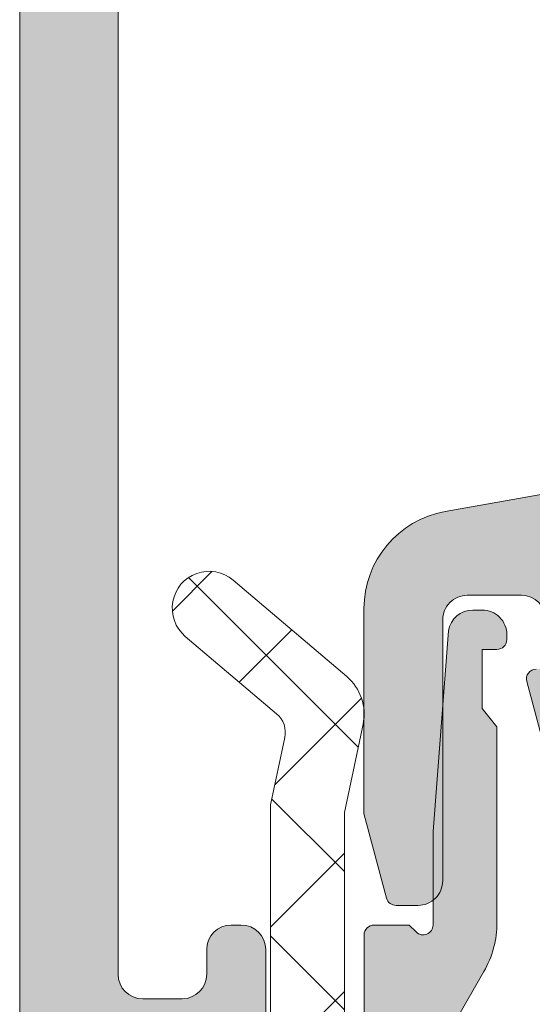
# Model space of a CAD drawing. Header units: millimetres. Extents: x 213386 to 506888, y 183055 to 450952.
# Tile 525 of 656: x 373049 to 373059, y 325380 to 325400. Entities that reach past the tile are written whole.
import ezdxf

# ---------------------------------------------------------------- set-up
doc = ezdxf.new("R2010")
doc.units = ezdxf.units.MM
doc.layers.add('FASÁDA DETAILNÍ', color=255, linetype='Continuous', lineweight=0)
doc.layers.add('NOVA', color=255, linetype='Continuous', lineweight=0)

# ---------------------------------------------------------------- blocks, each defined once
blk = doc.blocks.new('A$C69D17D4D')
at = {"layer": 'FASÁDA DETAILNÍ'}
h = blk.add_hatch(color=256, dxfattribs=at)
edge = h.paths.add_edge_path()
edge.add_arc((-24911.3180359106, 7623.510653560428), 0.5000674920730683, 180.0077324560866, 269.9922675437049)
edge.add_line((-24911.31810339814, 7623.010586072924), (-24907.31810339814, 7623.010586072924))
edge.add_arc((-24907.31817088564, 7623.510653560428), 0.5000674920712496, 270.007732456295, 359.9922675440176)
edge.add_line((-24906.81810339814, 7623.510586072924), (-24906.81810339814, 7624.810634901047))
edge.add_arc((-24907.31814029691, 7624.810598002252), 0.5000369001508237, 0.004227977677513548, 89.99577202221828)
edge.add_line((-24907.31810339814, 7625.310634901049), (-24907.81810339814, 7625.310634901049))
edge.add_line((-24907.81810339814, 7625.310634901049), (-24907.81810339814, 7624.310634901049))
edge.add_line((-24907.81810339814, 7624.310634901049), (-24909.31810339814, 7624.310634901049))
edge.add_arc((-24909.31814037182, 7625.310597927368), 0.9999630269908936, 179.9978814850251, 270.00211851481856, ccw=False)
edge.add_line((-24910.31810339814, 7625.310634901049), (-24910.31810339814, 7629.310634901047))
edge.add_arc((-24909.3180265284, 7629.310558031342), 1.000076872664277, 90.00440397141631, 179.9955960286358, ccw=False)
edge.add_line((-24909.31810339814, 7630.310634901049), (-24907.81810339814, 7630.31063490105))
edge.add_line((-24907.81810339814, 7630.310634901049), (-24907.81810339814, 7629.310634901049))
edge.add_line((-24907.81810339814, 7629.310634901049), (-24907.31810339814, 7629.310634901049))
edge.add_arc((-24907.31804592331, 7629.810577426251), 0.4999425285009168, 269.9934131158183, 360.0065868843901)
edge.add_line((-24906.81810339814, 7629.810634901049), (-24906.81810339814, 7632.610622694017))
edge.add_arc((-24907.31810339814, 7632.610622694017), 0.5, 359.9999999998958, 450)
edge.add_line((-24907.31810339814, 7633.110622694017), (-24907.51810339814, 7633.110622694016))
edge.add_arc((-24907.51810339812, 7632.610622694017), 0.5, 90, 180)
edge.add_line((-24908.01810339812, 7632.610622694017), (-24908.01810339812, 7632.110622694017))
edge.add_arc((-24908.51813849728, 7632.110657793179), 0.5000351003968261, 270.0040217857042, 359.9959782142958, ccw=False)
edge.add_line((-24908.51810339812, 7631.610622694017), (-24909.31810644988, 7631.610622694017))
edge.add_arc((-24909.31808988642, 7632.110639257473), 0.5000165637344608, 180.0018979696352, 269.9981020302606, ccw=False)
edge.add_line((-24909.81810644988, 7632.110622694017), (-24909.81810644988, 7663.410616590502))
edge.add_line((-24909.81810644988, 7663.410616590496), (-24909.38570981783, 7669.44907421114))
edge.add_arc((-24908.38649013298, 7669.410618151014), 0.9999594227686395, 90, 177.7959971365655, ccw=False)
edge.add_line((-24908.38649013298, 7670.410577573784), (-24901.71803792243, 7670.410577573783))
edge.add_arc((-24901.71803792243, 7669.910577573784), 0.5000000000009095, 0, 90, ccw=False)
edge.add_line((-24901.21803792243, 7669.910577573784), (-24901.21803792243, 7669.010577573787))
edge.add_arc((-24900.71803792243, 7669.01057757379), 0.5, 179.9999999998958, 270)
edge.add_line((-24900.71803792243, 7668.510577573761), (-24899.31803639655, 7668.510577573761))
edge.add_arc((-24899.05051580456, 7668.43174112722), 0.2788950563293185, 88.83541062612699, 163.5801235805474, ccw=False)
edge.add_line((-24899.04484739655, 7668.71057857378), (-24898.59125339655, 7668.71057857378))
edge.add_arc((-24898.58559273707, 7668.431710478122), 0.2789255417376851, 16.424594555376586, 91.16287007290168, ccw=False)
edge.add_line((-24898.31804939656, 7668.510577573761), (-24896.43803839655, 7668.510577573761))
edge.add_arc((-24896.43803839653, 7668.810577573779), 0.2999999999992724, 270.0000000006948, 360.0000000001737)
edge.add_line((-24896.13803839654, 7668.810577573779), (-24896.13803839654, 7669.790551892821))
edge.add_arc((-24896.43803839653, 7669.790551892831), 0.3000000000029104, 0, 89.9999999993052)
edge.add_line((-24896.43803839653, 7670.090551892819), (-24899.19803639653, 7670.090551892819))
edge.add_arc((-24899.19803639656, 7670.210551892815), 0.1199999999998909, 179.9999999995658, 270, ccw=False)
edge.add_line((-24899.31803639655, 7670.210551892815), (-24899.31803639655, 7674.510577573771))
edge.add_arc((-24898.81803639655, 7674.510577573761), 0.5, 90, 180, ccw=False)
edge.add_line((-24898.81803639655, 7675.010577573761), (-24898.11803639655, 7675.01057757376))
edge.add_line((-24898.11803639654, 7675.010577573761), (-24895.72521607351, 7673.629082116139))
edge.add_arc((-24895.65615618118, 7673.748697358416), 0.1381197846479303, 239.9999999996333, 360.0000000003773)
edge.add_line((-24895.51803639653, 7673.748697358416), (-24895.51803639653, 7677.510577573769))
edge.add_arc((-24893.51803639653, 7677.510577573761), 2, 90, 179.9999999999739, ccw=False)
edge.add_line((-24893.51803639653, 7679.510577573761), (-24892.95004101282, 7679.510577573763))
edge.add_arc((-24892.95004101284, 7680.01057757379), 0.5000000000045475, 270, 304.4790717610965)
edge.add_arc((-24895.49751429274, 7683.720076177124), 4.999999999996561, 304.4790717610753, 354.6507719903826)
edge.add_arc((-24890.65616305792, 7683.272457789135), 0.138119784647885, 352.2975625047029, 479.9999999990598)
edge.add_line((-24890.72522295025, 7683.392073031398), (-24893.11804327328, 7682.010577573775))
edge.add_line((-24893.11804327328, 7682.010577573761), (-24893.81804327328, 7682.010577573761))
edge.add_arc((-24893.81804327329, 7682.510577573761), 0.5, 180, 270, ccw=False)
edge.add_line((-24894.31804327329, 7682.510577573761), (-24894.31804327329, 7686.810603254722))
edge.add_arc((-24894.1980432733, 7686.810603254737), 0.1199999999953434, 90, 180, ccw=False)
edge.add_line((-24894.1980432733, 7686.930603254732), (-24891.43804527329, 7686.930603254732))
edge.add_arc((-24891.4380452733, 7687.23060325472), 0.3000000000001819, 270.0000000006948, 360)
edge.add_line((-24891.13804527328, 7687.23060325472), (-24891.13804527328, 7688.210577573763))
edge.add_arc((-24891.4380452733, 7688.210577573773), 0.3000000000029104, 359.9999999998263, 449.9999999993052)
edge.add_line((-24891.43804527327, 7688.510577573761), (-24893.31805627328, 7688.510577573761))
edge.add_arc((-24893.58559961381, 7688.589444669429), 0.2789255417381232, 268.83712992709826, 343.57540544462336, ccw=False)
edge.add_line((-24893.5912602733, 7688.310576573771), (-24894.0448542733, 7688.310576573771))
edge.add_arc((-24894.0505226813, 7688.589414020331), 0.2788950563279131, 196.4198764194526, 271.164589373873, ccw=False)
edge.add_line((-24894.31804327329, 7688.510577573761), (-24897.31810175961, 7688.510577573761))
edge.add_line((-24897.31810175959, 7688.510577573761), (-24898.01820465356, 7687.810505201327))
edge.add_line((-24898.01820465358, 7687.810505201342), (-24898.01820465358, 7687.210499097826))
edge.add_line((-24898.01820465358, 7687.210499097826), (-24896.41819855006, 7687.210499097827))
edge.add_arc((-24896.41820799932, 7686.71048964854), 0.5000094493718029, 0.0010827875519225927, 89.99891721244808, ccw=False)
edge.add_line((-24895.91819855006, 7686.710499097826), (-24895.91819855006, 7686.315071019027))
edge.add_arc((-24896.41819855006, 7686.315071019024), 0.5, 344.99999999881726, 359.9999999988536, ccw=False)
edge.add_line((-24895.93523563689, 7686.185661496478), (-24896.31944443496, 7684.751774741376))
edge.add_arc((-24897.28537026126, 7685.010593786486), 0.9999999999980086, 270, 345.00000000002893, ccw=False)
edge.add_line((-24897.28537026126, 7684.010593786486), (-24903.01819244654, 7684.010593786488))
edge.add_line((-24903.01819244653, 7684.010593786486), (-24903.01819244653, 7687.210499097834))
edge.add_line((-24903.01819244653, 7687.210499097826), (-24902.21820465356, 7687.210499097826))
edge.add_line((-24902.21820465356, 7687.210499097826), (-24902.21820465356, 7687.810505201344))
edge.add_line((-24902.21820465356, 7687.810505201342), (-24903.43063751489, 7688.510486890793))
edge.add_line((-24903.43063751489, 7688.510486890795), (-24904.51819244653, 7688.510486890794))
edge.add_line((-24904.51819244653, 7688.510486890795), (-24904.51819244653, 7673.510577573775))
edge.add_arc((-24905.01819244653, 7673.510577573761), 0.5, -90, 0, ccw=False)
edge.add_line((-24905.01819244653, 7673.010577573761), (-24910.81810339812, 7673.010577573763))
edge.add_arc((-24910.81810339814, 7672.01057757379), 1, 90, 180)
edge.add_line((-24911.81810339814, 7672.01057757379), (-24911.81810339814, 7623.510586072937))
edge = h.paths.add_edge_path(flags=16)
edge.add_line((-24902.21820465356, 7682.410593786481), (-24897.81820465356, 7682.410593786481))
edge.add_arc((-24897.81820465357, 7681.910593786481), 0.5, 0, 90, ccw=False)
edge.add_line((-24897.31820465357, 7681.910593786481), (-24897.31820465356, 7677.51059378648))
edge.add_arc((-24897.81820465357, 7677.510593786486), 0.5, -90, 0, ccw=False)
edge.add_line((-24897.81820465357, 7677.010593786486), (-24902.21820465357, 7677.010593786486))
edge.add_arc((-24902.21820465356, 7677.510593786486), 0.5, 180, 270, ccw=False)
edge.add_line((-24902.71820465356, 7677.510593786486), (-24902.71820465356, 7681.910593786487))
edge.add_arc((-24902.21820465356, 7681.910593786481), 0.5, 90, 180, ccw=False)
h = blk.add_hatch(color=256, dxfattribs=at)
edge = h.paths.add_edge_path(flags=16)
edge.add_line((-24899.32188839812, 7640.710442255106), (-24895.12213839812, 7640.710442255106))
edge.add_ellipse((-24895.1221380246, 7640.210442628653), major_axis=(-0.49999962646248, 0), ratio=1, start_angle=179.9999571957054, end_angle=270.0000428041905, ccw=False)
edge.add_line((-24894.62213839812, 7640.210442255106), (-24894.62213839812, 7635.810418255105))
edge.add_ellipse((-24895.1221380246, 7635.810417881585), major_axis=(-0.4999996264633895, 0), ratio=1, start_angle=89.99995719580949, end_angle=180.0000428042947, ccw=False)
edge.add_line((-24895.12213839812, 7635.310418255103), (-24899.32188739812, 7635.310418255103))
edge.add_ellipse((-24899.3218869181, 7635.810418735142), major_axis=(-0.5000004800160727, 0), ratio=1, start_angle=5.5005710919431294e-05, end_angle=89.99994499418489, ccw=False)
edge.add_line((-24899.82188739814, 7635.810418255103), (-24899.82188839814, 7640.210442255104))
edge.add_ellipse((-24899.32188877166, 7640.210442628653), major_axis=(-0.4999996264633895, 0), ratio=1, start_angle=-90.00004280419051, end_angle=4.28042947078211e-05, ccw=False)
edge = h.paths.add_edge_path()
edge.add_line((-24896.40848439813, 7642.708823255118), (-24903.17148439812, 7641.509063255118))
edge.add_arc((-24902.82214002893, 7639.539811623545), 1.999998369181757, 100.059590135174, 180.0000392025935)
edge.add_line((-24904.82213839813, 7639.539810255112), (-24904.82213839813, 7635.374837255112))
edge.add_line((-24904.82213839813, 7635.374837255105), (-24904.36185739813, 7633.657048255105))
edge.add_arc((-24904.16867234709, 7633.708812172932), 0.1999999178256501, 195.0000385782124, 269.9999853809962)
edge.add_line((-24904.16867239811, 7633.50881225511), (-24903.72213839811, 7633.50881225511))
edge.add_arc((-24903.72213802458, 7634.008811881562), 0.49999962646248, 269.9999571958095, 360.0000428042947)
edge.add_line((-24903.22213839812, 7634.00881225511), (-24903.22213839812, 7639.30881225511))
edge.add_arc((-24902.72213877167, 7639.308812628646), 0.4999996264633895, 89.99995719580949, 180.0000428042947, ccw=False)
edge.add_line((-24902.72213839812, 7639.808812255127), (-24901.62188839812, 7639.808812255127))
edge.add_arc((-24901.62188887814, 7639.308811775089), 0.5000004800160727, 5.5005710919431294e-05, 89.99994499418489, ccw=False)
edge.add_line((-24901.12188839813, 7639.308812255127), (-24901.12188839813, 7638.308812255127))
edge.add_line((-24901.12188839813, 7638.308812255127), (-24901.32188839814, 7638.308812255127))
edge.add_arc((-24901.32188810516, 7638.108812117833), 0.200000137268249, 90.00008393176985, 195.0000053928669)
edge.add_line((-24901.51507339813, 7638.057048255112), (-24901.12188739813, 7636.589660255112))
edge.add_line((-24901.12188739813, 7636.589660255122), (-24901.12188739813, 7634.508812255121))
edge.add_arc((-24900.12188643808, 7634.508813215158), 1.000000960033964, 180.0000550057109, 269.9999449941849)
edge.add_line((-24900.12188739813, 7633.50881225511), (-24889.22238539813, 7633.50881225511))
edge.add_arc((-24889.2223851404, 7633.908812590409), 0.4000003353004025, 269.9999630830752, 389.9999168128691)
edge.add_line((-24888.87597439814, 7634.108812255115), (-24889.37414039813, 7634.971660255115))
edge.add_line((-24889.37414039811, 7634.971660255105), (-24889.80201039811, 7636.463821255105))
edge.add_arc((-24890.09038919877, 7636.381129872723), 0.3000003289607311, 16.00001688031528, 120.1792412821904)
edge.add_line((-24890.24120139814, 7636.640467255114), (-24892.70681239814, 7635.208732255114))
edge.add_line((-24892.70681239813, 7635.208732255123), (-24893.12723139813, 7635.208732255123))
edge.add_arc((-24893.13072390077, 7635.400300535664), 0.1916001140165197, 177.4777781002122, 271.04445002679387, ccw=False)
edge.add_line((-24893.32213839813, 7635.408732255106), (-24893.32213839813, 7641.898171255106))
edge.add_arc((-24893.12297186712, 7641.916409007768), 0.1999998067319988, 65.85905186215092, 185.2320045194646, ccw=False)
edge.add_line((-24893.04117539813, 7642.09891725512), (-24890.65749039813, 7641.03059625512))
edge.add_arc((-24890.57569364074, 7641.213104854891), 0.2000002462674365, 245.8590177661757, 338.0262022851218)
edge.add_line((-24890.39022239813, 7641.138268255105), (-24889.57386239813, 7643.161496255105))
edge.add_arc((-24889.94480427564, 7643.311169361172), 0.3999998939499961, 338.0261821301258, 450.0000175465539)
edge.add_line((-24889.94480439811, 7643.711169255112), (-24892.00895139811, 7643.711170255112))
edge.add_arc((-24892.00895226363, 7643.411170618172), 0.2999996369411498, 89.99983470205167, 142.0950865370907)
edge.add_arc((-24892.48237182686, 7643.779781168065), 0.300000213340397, 254.000137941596, 322.09534749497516, ccw=False)
edge.add_line((-24892.56506239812, 7643.491402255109), (-24893.32295139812, 7643.708724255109))
edge.add_arc((-24893.3229518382, 7642.108725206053), 1.599999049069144, 89.9999842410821, 148.4076055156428)
edge.add_arc((-24895.11172388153, 7643.208857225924), 0.4999999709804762, 270.00154508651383, 328.4076640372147, ccw=False)
edge.add_line((-24895.11171039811, 7642.708857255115), (-24896.40848439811, 7642.708823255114))
h = blk.add_hatch(dxfattribs=at)
h.set_pattern_fill('ANSI37', color=256, scale=0.625, angle=-1.272221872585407e-14, style=0)
h.set_pattern_definition([(44.99999999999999, (-24904.81810339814, 7633.010586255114), (-1.403165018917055, 1.403165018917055), []), (135, (-24904.81810339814, 7633.010586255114), (-1.403165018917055, -1.403165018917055), [])])
edge = h.paths.add_edge_path()
edge.add_ellipse((-24900.19754156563, 7624.123670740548), major_axis=(-5.039467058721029, 0), ratio=1, start_angle=4.96446126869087, end_angle=60.20821553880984)
edge.add_ellipse((-24902.5523417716, 7620.010586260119), major_axis=(-0.3000000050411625, 0), ratio=1, start_angle=60.20782701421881, end_angle=89.99930738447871)
edge.add_line((-24902.55234539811, 7619.710586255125), (-24902.01806139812, 7619.710583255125))
edge.add_ellipse((-24902.01806016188, 7620.010583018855), major_axis=(-0.2999997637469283, 0), ratio=1, start_angle=89.99976389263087, end_angle=180.0000451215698)
edge.add_line((-24901.71806039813, 7620.01058325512), (-24901.71806039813, 7621.56058025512))
edge.add_ellipse((-24901.41804975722, 7621.560572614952), major_axis=(-0.3000106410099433, 0), ratio=1, start_angle=270.0043239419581, end_angle=359.998540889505, ccw=False)
edge.add_line((-24901.41807239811, 7621.860583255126), (-24900.01809039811, 7621.860594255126))
edge.add_ellipse((-24900.0180932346, 7622.160584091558), major_axis=(-0.2999898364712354, 0), ratio=1, start_angle=90.00054174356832, end_angle=179.999649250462)
edge.add_line((-24899.71810339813, 7622.160582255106), (-24899.71810339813, 7623.860594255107))
edge.add_ellipse((-24900.01811353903, 7623.860587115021), major_axis=(-0.3000101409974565, 0), ratio=1, start_angle=180.0013636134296, end_angle=269.9955805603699)
edge.add_line((-24900.01809039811, 7624.160597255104), (-24901.58192139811, 7624.160586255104))
edge.add_ellipse((-24901.61477842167, 7624.461745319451), major_axis=(-0.3029461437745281, 0), ratio=1, start_angle=-13.483577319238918, end_angle=96.22645090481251, ccw=False)
edge.add_ellipse((-24912.93074274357, 7633.166668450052), major_axis=(-14.00076634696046, 0), ratio=1, start_angle=141.9243799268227, end_angle=164.6982677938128)
edge.add_ellipse((-24898.93850496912, 7629.35995487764), major_axis=(-0.500472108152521, 0), ratio=1, start_angle=230.1933656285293, end_angle=347.08239147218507, ccw=False)
edge.add_line((-24898.61810339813, 7629.744422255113), (-24898.61810339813, 7621.461143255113))
edge.add_ellipse((-24899.11810310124, 7621.461143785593), major_axis=(-0.4999997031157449, 0), ratio=1, start_angle=119.9999803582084, end_angle=179.9999392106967, ccw=False)
edge.add_line((-24898.86810339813, 7621.028131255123), (-24899.16810339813, 7620.854925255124))
edge.add_ellipse((-24898.918103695, 7620.421912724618), major_axis=(-0.4999997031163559, 0), ratio=1, start_angle=299.9999803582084, end_angle=359.9999392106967)
edge.add_line((-24899.41810339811, 7620.421913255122), (-24899.41810339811, 7618.792565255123))
edge.add_ellipse((-24898.41810404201, 7618.792564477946), major_axis=(-0.9999993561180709, 0), ratio=1, start_angle=-4.452877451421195e-05, end_angle=59.94966113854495)
edge.add_ellipse((-24902.57443082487, 7611.608183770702), major_axis=(-7.300023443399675, 0), ratio=1, start_angle=191.2855536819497, end_angle=239.9496454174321, ccw=False)
edge.add_ellipse((-24895.5180938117, 7613.423415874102), major_axis=(-0.3999905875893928, 0), ratio=1, start_angle=20.501829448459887, end_angle=104.85297522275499, ccw=False)
edge.add_ellipse((-24901.86719193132, 7611.049348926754), major_axis=(-6.378448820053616, 0), ratio=1, start_angle=200.5018745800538, end_angle=255.5474022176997)
edge.add_line((-24900.27526539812, 7617.225948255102), (-24901.68597239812, 7617.589535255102))
edge.add_line((-24901.68597239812, 7617.589535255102), (-24902.54867339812, 7617.799648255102))
edge.add_ellipse((-24901.21810836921, 7623.13627097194), major_axis=(-5.499995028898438, 0), ratio=1, start_angle=-3.420217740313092e-05, end_angle=76.00004503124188, ccw=False)
edge.add_line((-24906.71810339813, 7623.136274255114), (-24906.71810339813, 7635.554302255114))
edge.add_line((-24906.71810339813, 7635.554302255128), (-24906.43048439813, 7636.917359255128))
edge.add_ellipse((-24906.91971072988, 7637.020591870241), major_axis=(-0.499999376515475, 0), ratio=1, start_angle=168.0846992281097, end_angle=229.7162484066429)
edge.add_line((-24906.59642439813, 7637.40201725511), (-24908.45303239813, 7638.97562825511))
edge.add_ellipse((-24907.96810289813, 7639.547767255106), major_axis=(-0.7499997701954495, 0), ratio=1, start_angle=-130.2837061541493, end_angle=49.71629384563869, ccw=False)
edge.add_line((-24907.48317339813, 7640.119906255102), (-24905.17152939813, 7638.160620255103))
edge.add_ellipse((-24905.81810156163, 7637.397768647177), major_axis=(-0.9999990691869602, 0), ratio=1, start_angle=168.0847521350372, end_angle=229.7163013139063, ccw=False)
edge.add_line((-24904.83964839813, 7637.191304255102), (-24905.21810339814, 7635.397767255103))
edge.add_line((-24905.21810339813, 7635.397767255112), (-24905.21810339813, 7623.687566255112))
h = blk.add_hatch(color=256, dxfattribs=at)
edge = h.paths.add_edge_path()
edge.add_line((-24902.41810339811, 7637.510586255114), (-24902.11810339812, 7637.137381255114))
edge.add_line((-24902.11810339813, 7637.137381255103), (-24902.11810339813, 7633.164176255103))
edge.add_ellipse((-24904.11811060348, 7633.164177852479), major_axis=(-2.000007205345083, 0), ratio=1, start_angle=150.000066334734, end_angle=179.9999542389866, ccw=False)
edge.add_line((-24902.38605239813, 7632.164176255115), (-24902.95015439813, 7631.187124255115))
edge.add_ellipse((-24901.21809619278, 7630.18712265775), major_axis=(-2.00000720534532, 0), ratio=1, start_angle=330.0000663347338, end_angle=359.9999542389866)
edge.add_line((-24903.21810339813, 7630.187124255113), (-24903.21810339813, 7624.467290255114))
edge.add_ellipse((-24902.71810377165, 7624.467289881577), major_axis=(-0.4999996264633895, 0), ratio=1, start_angle=-4.280429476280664e-05, end_angle=90.00004280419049)
edge.add_line((-24902.71810339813, 7623.967290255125), (-24900.81810339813, 7623.967290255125))
edge.add_ellipse((-24900.81784541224, 7623.467548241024), major_axis=(-0.4997420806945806, 0), ratio=1, start_angle=179.9704217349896, end_angle=270.02957826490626, ccw=False)
edge.add_line((-24900.31810339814, 7623.467290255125), (-24900.31810339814, 7622.467290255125))
edge.add_ellipse((-24900.81784541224, 7622.467032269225), major_axis=(-0.4997420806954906, 0), ratio=1, start_angle=89.97042173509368, end_angle=180.0295782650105, ccw=False)
edge.add_line((-24900.81810339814, 7621.967290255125), (-24901.81810339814, 7621.967290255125))
edge.add_ellipse((-24901.81836394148, 7621.467550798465), major_axis=(-0.4997395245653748, 0), ratio=1, start_angle=-90.02987163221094, end_angle=0.02987163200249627)
edge.add_line((-24902.31810339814, 7621.467290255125), (-24902.31810339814, 7620.467290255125))
edge.add_ellipse((-24902.81785152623, 7620.467036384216), major_axis=(-0.49974819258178, 0), ratio=1, start_angle=89.97112306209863, end_angle=180.0291061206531, ccw=False)
edge.add_line((-24902.81810339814, 7619.967288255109), (-24903.05113439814, 7619.967288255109))
edge.add_ellipse((-24903.0511348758, 7620.46728746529), major_axis=(-0.4999992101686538, 0), ratio=1, start_angle=53.7506870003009, end_angle=90.00005473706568, ccw=False)
edge.add_ellipse((-24901.2180969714, 7622.967290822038), major_axis=(-3.600006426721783, 0), ratio=1, start_angle=4.085366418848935e-05, end_angle=53.75061391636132, ccw=False)
edge.add_line((-24904.81810339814, 7622.967288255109), (-24904.81810339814, 7632.910586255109))
edge.add_ellipse((-24904.61810354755, 7632.910586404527), major_axis=(-0.1999998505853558, 0), ratio=1, start_angle=-90.00004280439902, end_angle=4.280439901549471e-05, ccw=False)
edge.add_line((-24904.61810339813, 7633.110586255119), (-24903.90088239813, 7633.110586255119))
edge.add_line((-24903.90088239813, 7633.110586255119), (-24903.75998339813, 7632.969625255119))
edge.add_ellipse((-24903.61810346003, 7633.110586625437), major_axis=(-0.2000000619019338, 0), ratio=1, start_angle=44.81392438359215, end_angle=179.9998939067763)
edge.add_line((-24903.41810339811, 7633.110586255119), (-24903.41810339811, 7635.010155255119))
edge.add_line((-24903.41810339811, 7635.01015525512), (-24903.10378539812, 7639.088803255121))
edge.add_ellipse((-24902.6099407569, 7639.010585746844), major_axis=(-0.5000005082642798, 0), ratio=1, start_angle=270.0000734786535, end_angle=350.99997723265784, ccw=False)
edge.add_line((-24902.60994139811, 7639.510586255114), (-24902.41810339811, 7639.510586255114))
edge.add_ellipse((-24902.4181030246, 7639.010586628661), major_axis=(-0.49999962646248, 0), ratio=1, start_angle=179.9999571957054, end_angle=270.0000428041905, ccw=False)
edge.add_line((-24901.91810339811, 7639.010586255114), (-24901.91810339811, 7638.910586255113))
edge.add_ellipse((-24902.11810324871, 7638.910586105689), major_axis=(-0.1999998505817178, 0), ratio=1, start_angle=89.99995719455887, end_angle=180.000042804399, ccw=False)
edge.add_line((-24902.11810339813, 7638.710586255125), (-24902.41810339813, 7638.710586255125))
edge.add_line((-24902.41810339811, 7638.710586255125), (-24902.41810339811, 7637.510586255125))
for points in [[(-24906.81810339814, 7629.810634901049), (-24906.81810339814, 7632.610622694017, 0.4142135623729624), (-24907.31810339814, 7633.110622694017), (-24907.51810339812, 7633.110622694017, 0.414213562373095), (-24908.01810339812, 7632.610622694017), (-24908.01810339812, 7632.110622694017, -0.4141724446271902), (-24908.51810339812, 7631.610622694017), (-24909.31810644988, 7631.610622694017, -0.4141941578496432), (-24909.81810644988, 7632.110622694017), (-24909.81810644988, 7663.410616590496)], [(-24911.81810339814, 7672.01057757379), (-24911.81810339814, 7623.510586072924, 0.4141345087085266)], [(-24896.40848439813, 7642.708823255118), (-24903.17148439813, 7641.5090632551), (-24903.17148439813, 7641.5090632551, 0.363676), (-24904.82213839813, 7639.539810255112), (-24904.82213839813, 7635.374837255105), (-24904.36185739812, 7633.657048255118), (-24904.36185739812, 7633.657048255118, 0.339454), (-24904.16867239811, 7633.50881225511), (-24903.72213839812, 7633.50881225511), (-24903.72213839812, 7633.50881225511, 0.414214), (-24903.22213839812, 7634.00881225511), (-24903.22213839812, 7639.308812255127), (-24903.22213839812, 7639.308812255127, -0.414214), (-24902.72213839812, 7639.808812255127), (-24901.62188839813, 7639.808812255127), (-24901.62188839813, 7639.808812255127, -0.414213), (-24901.12188839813, 7639.308812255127)], [(-24901.32188839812, 7638.308812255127, 0.493145), (-24901.51507339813, 7638.057048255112), (-24901.12188739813, 7636.589660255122)]]:
    blk.add_lwpolyline(points, format="xyb", dxfattribs=at)
at = {"layer": 'FASÁDA DETAILNÍ', "extrusion": (0, 0, -1)}
for points in [[(24906.71810339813, 7623.136274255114), (24906.71810339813, 7635.554302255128), (24906.43048439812, 7636.917359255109), (24906.43048439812, 7636.917359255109, -0.275594), (24906.59642439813, 7637.40201725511), (24908.45303239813, 7638.97562825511), (24908.45303239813, 7638.97562825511, 1), (24907.48317339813, 7640.119906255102), (24905.17152939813, 7638.160620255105), (24905.17152939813, 7638.160620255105, 0.275594), (24904.83964839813, 7637.191304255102), (24905.21810339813, 7635.397767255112), (24905.21810339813, 7623.687566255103)], [(24904.81810339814, 7622.967288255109), (24904.81810339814, 7632.910586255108), (24904.81810339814, 7632.910586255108, 0.414214), (24904.61810339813, 7633.110586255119), (24903.90088239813, 7633.110586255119), (24903.75998339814, 7632.969625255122), (24903.75998339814, 7632.969625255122, -0.669353), (24903.41810339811, 7633.110586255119), (24903.41810339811, 7635.01015525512), (24903.10378539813, 7639.088803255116), (24903.10378539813, 7639.088803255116, 0.368919), (24902.60994139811, 7639.510586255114), (24902.41810339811, 7639.510586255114), (24902.41810339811, 7639.510586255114, 0.414214), (24901.91810339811, 7639.010586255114), (24901.91810339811, 7638.910586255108), (24901.91810339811, 7638.910586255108, 0.414214), (24902.11810339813, 7638.710586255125), (24902.41810339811, 7638.710586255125), (24902.41810339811, 7637.510586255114), (24902.41810339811, 7637.510586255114), (24902.11810339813, 7637.137381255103), (24902.11810339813, 7633.164176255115), (24902.11810339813, 7633.164176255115, 0.131652), (24902.38605239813, 7632.164176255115), (24902.95015439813, 7631.187124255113)]]:
    blk.add_lwpolyline(points, format="xyb", dxfattribs=at)

msp = doc.modelspace()

# ---------------------------------------------------------------- block references
at = {"layer": 'NOVA', "ltscale": 300}
msp.add_blockref('A$C69D17D4D', (397960.6382589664, 317748.1544064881), dxfattribs=at)

doc.saveas('drawing.dxf')
